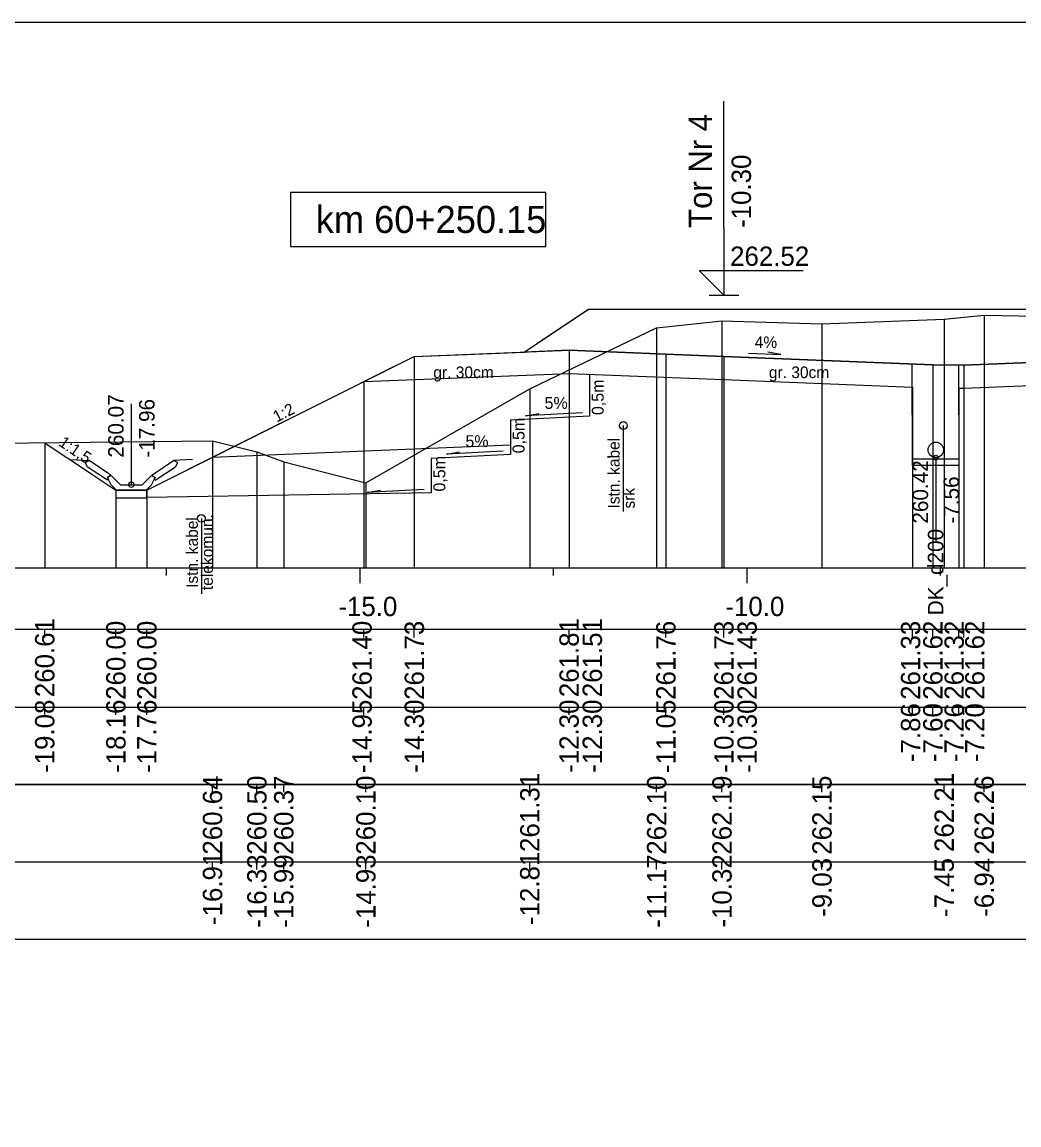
# Model space of a CAD drawing. Extents: x 6516023 to 6560129, y 5513077 to 5529206.
# Drawn here: x 6518395.85 to 6518408.73, y 5514565.91 to 5514580.16 of the extents above; entities that cross this region are included whole.
import ezdxf

# ---------------------------------------------------------------- set-up
doc = ezdxf.new("R2010")
doc.units = 0
for name, color, linetype in [('IR_default', 7, 'Continuous'), ('TOR_PRZEK_P-kable', 7, 'Continuous'), ('TOR_PRZEK_P-komponent', 7, 'Continuous'), ('TOR_PRZEK_P-odwodnienie', 7, 'Continuous'), ('TOR_PRZEK_P-opisy', 7, 'Continuous'), ('TOR_PRZEK_P-schodkowanie+wymiana', 7, 'Continuous'), ('TOR_PRZEK_P-tabelka istniejace', 7, 'Continuous'), ('TOR_PRZEK_P-tabelka projektowane', 7, 'Continuous'), ('TOR_PRZEK_P-teren istniejacy', 7, 'Continuous'), ('TOR_PRZEK_P-tory projektowane', 7, 'Continuous'), ('TOR_PRZEK_P-uklad odniesienia', 7, 'Continuous'), ('TOR_PRZEK_P-warstwa ochronna I', 7, 'Continuous'), ('TOR_PRZEK_P-warstwa ochronna II', 7, 'Continuous'), ('TOR_PS_T-skarpy projektowane', 7, 'Continuous'), ('TOR_RAMKI-ramka+tabelka 1', 7, 'Continuous')]:
    doc.layers.add(name, color=color, linetype=linetype)

msp = doc.modelspace()

# ---------------------------------------------------------------- linework, layer by layer
at = {"layer": 'IR_default'}
msp.add_lwpolyline([(6518396.138, 5514574.72), (6518396.352, 5514574.578), (6518396.562, 5514574.438), (6518396.76, 5514574.306), (6518397.057, 5514574.108), (6518397.217, 5514574.108), (6518397.457, 5514574.108), (6518398.496, 5514574.627), (6518400.043, 5514575.401), (6518400.391, 5514575.575), (6518400.913, 5514575.836), (6518401.481, 5514575.858), (6518402.333, 5514575.892), (6518402.665, 5514576.114), (6518403.163, 5514576.446), (6518406.663, 5514576.446), (6518408.043, 5514576.445), (6518408.963, 5514576.445)], dxfattribs=at)
at = {"layer": 'TOR_PRZEK_P-kable'}
for p, q in [((6518403.613, 5514574.943), (6518403.613, 5514573.834)), ((6518398.162, 5514573.743), (6518398.162, 5514572.769))]:
    msp.add_line(p, q, dxfattribs=at)
for centre in [(6518403.613, 5514574.943), (6518398.162, 5514573.743)]:
    msp.add_circle(centre, 0.05, dxfattribs=at)
at = {"layer": 'TOR_PRZEK_P-komponent'}
msp.add_lwpolyline([(6518403.163, 5514576.446), (6518406.663, 5514576.446), (6518408.963, 5514576.445), (6518412.463, 5514576.445), (6518413.463, 5514576.445), (6518416.963, 5514576.445), (6518417.513, 5514576.445), (6518421.013, 5514576.445), (6518422.354, 5514575.551), (6518419.263, 5514575.674), (6518415.213, 5514575.836), (6518414.463, 5514575.866), (6518413.018, 5514575.924), (6518411.463, 5514575.862), (6518410.713, 5514575.832), (6518408.013, 5514575.724), (6518407.613, 5514575.728), (6518404.913, 5514575.836), (6518404.163, 5514575.866), (6518402.913, 5514575.916), (6518402.333, 5514575.892)], close=True, dxfattribs=at)
at = {"layer": 'TOR_PRZEK_P-odwodnienie'}
for p, q in [((6518407.351, 5514574.427), (6518407.347, 5514575.738)), ((6518407.951, 5514574.429), (6518407.947, 5514575.725)), ((6518397.257, 5514574.178), (6518397.257, 5514575.222)), ((6518396.992, 5514574.303), (6518396.712, 5514574.49)), ((6518397.522, 5514574.303), (6518397.802, 5514574.49)), ((6518407.951, 5514574.508), (6518407.351, 5514574.508)), ((6518407.651, 5514574.528), (6518407.651, 5514573.426)), ((6518396.948, 5514574.237), (6518396.687, 5514574.411)), ((6518396.992, 5514574.303), (6518396.984, 5514574.291)), ((6518397.522, 5514574.303), (6518397.53, 5514574.291)), ((6518397.566, 5514574.237), (6518397.827, 5514574.411)), ((6518407.951, 5514574.428), (6518407.351, 5514574.428)), ((6518396.959, 5514574.253), (6518396.948, 5514574.237)), ((6518396.95, 5514574.273), (6518396.997, 5514574.297)), ((6518397.117, 5514574.178), (6518396.997, 5514574.297)), ((6518397.117, 5514574.178), (6518397.397, 5514574.178)), ((6518397.397, 5514574.178), (6518397.517, 5514574.297)), ((6518397.517, 5514574.297), (6518397.565, 5514574.273)), ((6518397.555, 5514574.253), (6518397.566, 5514574.237)), ((6518397.067, 5514574.108), (6518397.447, 5514574.108))]:
    msp.add_line(p, q, dxfattribs=at)
for points in [[(6518396.466, 5514574.502), (6518396.712, 5514574.49)], [(6518396.662, 5514574.464), (6518396.712, 5514574.49)], [(6518396.662, 5514574.464), (6518396.687, 5514574.411)], [(6518398.049, 5514574.502), (6518397.802, 5514574.49)], [(6518397.852, 5514574.464), (6518397.802, 5514574.49)], [(6518397.852, 5514574.464), (6518397.827, 5514574.411)], [(6518396.984, 5514574.291), (6518396.949, 5514574.272)], [(6518396.949, 5514574.272), (6518396.959, 5514574.253)], [(6518396.997, 5514574.178), (6518396.95, 5514574.273)], [(6518397.067, 5514574.108), (6518396.997, 5514574.178)], [(6518397.447, 5514574.108), (6518397.517, 5514574.178)], [(6518397.517, 5514574.178), (6518397.565, 5514574.273)], [(6518397.53, 5514574.291), (6518397.565, 5514574.272)], [(6518397.565, 5514574.272), (6518397.555, 5514574.253)], [(6518397.057, 5514574.108), (6518397.056, 5514574.108), (6518397.057, 5514574.108), (6518397.056, 5514574.107), (6518397.057, 5514574.108), (6518397.057, 5514574.107), (6518397.057, 5514574.108), (6518397.057, 5514574.108)], [(6518397.457, 5514574.108), (6518397.057, 5514574.108), (6518397.057, 5514574.008), (6518397.457, 5514574.008), (6518397.457, 5514574.108)], [(6518397.457, 5514574.108), (6518397.456, 5514574.108), (6518397.457, 5514574.108), (6518397.456, 5514574.107), (6518397.457, 5514574.108), (6518397.457, 5514574.107), (6518397.457, 5514574.108), (6518397.457, 5514574.108)]]:
    msp.add_lwpolyline(points, dxfattribs=at)
for centre, radius in [((6518407.651, 5514574.628), 0.1), ((6518407.651, 5514574.528), 0.03), ((6518397.257, 5514574.178), 0.035)]:
    msp.add_circle(centre, radius, dxfattribs=at)
at = {"layer": 'TOR_PRZEK_P-opisy'}
msp.add_lwpolyline([(6518405.232, 5514575.88), (6518405.65, 5514575.861), (6518405.482, 5514575.89)], dxfattribs=at)
at = {"layer": 'TOR_PRZEK_P-schodkowanie+wymiana'}
for p, q in [((6518403.178, 5514575.605), (6518403.178, 5514575.062)), ((6518403.178, 5514575.062), (6518402.155, 5514575.011)), ((6518402.155, 5514575.011), (6518402.155, 5514574.568)), ((6518402.155, 5514574.688), (6518398.306, 5514574.531)), ((6518402.155, 5514574.568), (6518401.132, 5514574.517)), ((6518401.132, 5514574.517), (6518401.132, 5514574.074)), ((6518401.132, 5514574.074), (6518397.457, 5514574.015))]:
    msp.add_line(p, q, dxfattribs=at)
at = {"layer": 'TOR_PRZEK_P-tabelka istniejace'}
for p, q in [((6518398.306, 5514570.206), (6518398.306, 5514570.306)), ((6518398.879, 5514570.206), (6518398.879, 5514570.306)), ((6518399.226, 5514570.206), (6518399.226, 5514570.306)), ((6518400.287, 5514570.206), (6518400.287, 5514570.306)), ((6518402.405, 5514570.206), (6518402.405, 5514570.306)), ((6518404.044, 5514570.206), (6518404.044, 5514570.306)), ((6518404.888, 5514570.206), (6518404.888, 5514570.306)), ((6518406.18, 5514570.206), (6518406.18, 5514570.306)), ((6518407.759, 5514570.206), (6518407.759, 5514570.306)), ((6518408.276, 5514570.206), (6518408.276, 5514570.306)), ((6518379.163, 5514569.306), (6518442.963, 5514569.306)), ((6518398.306, 5514569.206), (6518398.306, 5514569.306)), ((6518398.879, 5514569.206), (6518398.879, 5514569.306)), ((6518399.226, 5514569.206), (6518399.226, 5514569.306)), ((6518400.287, 5514569.206), (6518400.287, 5514569.306)), ((6518402.405, 5514569.206), (6518402.405, 5514569.306)), ((6518404.044, 5514569.206), (6518404.044, 5514569.306)), ((6518404.888, 5514569.206), (6518404.888, 5514569.306)), ((6518406.18, 5514569.206), (6518406.18, 5514569.306)), ((6518407.759, 5514569.206), (6518407.759, 5514569.306)), ((6518408.276, 5514569.206), (6518408.276, 5514569.306))]:
    msp.add_line(p, q, dxfattribs=at)
for points in [[(6518404.888, 5514576.297), (6518404.888, 5514573.306), (6518404.888, 5514573.176), (6518404.888, 5514573.106)], [(6518407.759, 5514576.316), (6518407.759, 5514573.306), (6518407.759, 5514573.176), (6518407.759, 5514573.106)], [(6518408.276, 5514576.369), (6518408.276, 5514573.306), (6518408.276, 5514573.176), (6518408.276, 5514573.106)], [(6518404.044, 5514576.206), (6518404.044, 5514573.306), (6518404.044, 5514573.176), (6518404.044, 5514573.106)], [(6518406.18, 5514576.255), (6518406.18, 5514573.306), (6518406.18, 5514573.176), (6518406.18, 5514573.106)], [(6518402.405, 5514575.418), (6518402.405, 5514573.306), (6518402.405, 5514573.176), (6518402.405, 5514573.106)], [(6518398.306, 5514574.744), (6518398.306, 5514573.306), (6518398.306, 5514573.176), (6518398.306, 5514573.106)], [(6518398.879, 5514574.605), (6518398.879, 5514573.306), (6518398.879, 5514573.176), (6518398.879, 5514573.106)], [(6518399.226, 5514574.476), (6518399.226, 5514573.306), (6518399.226, 5514573.176), (6518399.226, 5514573.106)], [(6518400.287, 5514574.203), (6518400.287, 5514573.306), (6518400.287, 5514573.176), (6518400.287, 5514573.106)]]:
    msp.add_lwpolyline(points, dxfattribs=at)
msp.add_lwpolyline([(6518379.163, 5514570.306), (6518379.163, 5514568.306), (6518442.963, 5514568.306), (6518442.963, 5514570.306)], close=True, dxfattribs=at)
at = {"layer": 'TOR_PRZEK_P-tabelka projektowane'}
for p, q in [((6518396.138, 5514572.206), (6518396.138, 5514572.306)), ((6518397.057, 5514572.206), (6518397.057, 5514572.306)), ((6518397.457, 5514572.206), (6518397.457, 5514572.306)), ((6518400.261, 5514572.206), (6518400.261, 5514572.306)), ((6518400.913, 5514572.206), (6518400.913, 5514572.306)), ((6518402.913, 5514572.206), (6518402.913, 5514572.306)), ((6518402.913, 5514572.206), (6518402.913, 5514572.306)), ((6518404.163, 5514572.206), (6518404.163, 5514572.306)), ((6518404.913, 5514572.206), (6518404.913, 5514572.306)), ((6518404.913, 5514572.206), (6518404.913, 5514572.306)), ((6518407.348, 5514572.206), (6518407.348, 5514572.306)), ((6518407.613, 5514572.206), (6518407.613, 5514572.306)), ((6518407.948, 5514572.206), (6518407.948, 5514572.306)), ((6518408.013, 5514572.206), (6518408.013, 5514572.306)), ((6518379.163, 5514571.306), (6518442.963, 5514571.306)), ((6518396.138, 5514571.206), (6518396.138, 5514571.306)), ((6518397.057, 5514571.206), (6518397.057, 5514571.306)), ((6518397.457, 5514571.206), (6518397.457, 5514571.306)), ((6518400.261, 5514571.206), (6518400.261, 5514571.306)), ((6518400.913, 5514571.206), (6518400.913, 5514571.306)), ((6518402.913, 5514571.206), (6518402.913, 5514571.306)), ((6518402.913, 5514571.206), (6518402.913, 5514571.306)), ((6518404.163, 5514571.206), (6518404.163, 5514571.306)), ((6518404.913, 5514571.206), (6518404.913, 5514571.306)), ((6518404.913, 5514571.206), (6518404.913, 5514571.306)), ((6518407.348, 5514571.206), (6518407.348, 5514571.306)), ((6518407.613, 5514571.206), (6518407.613, 5514571.306)), ((6518407.948, 5514571.206), (6518407.948, 5514571.306)), ((6518408.013, 5514571.206), (6518408.013, 5514571.306))]:
    msp.add_line(p, q, dxfattribs=at)
for points in [[(6518402.913, 5514575.916), (6518402.913, 5514573.306), (6518402.913, 5514573.176), (6518402.913, 5514573.106)], [(6518404.163, 5514575.866), (6518404.163, 5514573.306), (6518404.163, 5514573.176), (6518404.163, 5514573.106)], [(6518400.913, 5514575.836), (6518400.913, 5514573.306), (6518400.913, 5514573.176), (6518400.913, 5514573.106)], [(6518404.913, 5514575.836), (6518404.913, 5514573.306), (6518404.913, 5514573.176), (6518404.913, 5514573.106)], [(6518407.613, 5514575.728), (6518407.613, 5514573.306), (6518407.613, 5514573.176), (6518407.613, 5514573.106)], [(6518408.013, 5514575.724), (6518408.013, 5514573.306), (6518408.013, 5514573.176), (6518408.013, 5514573.106)], [(6518402.913, 5514575.616), (6518402.913, 5514573.306), (6518402.913, 5514573.176), (6518402.913, 5514573.106)], [(6518400.261, 5514575.51), (6518400.261, 5514573.306), (6518400.261, 5514573.176), (6518400.261, 5514573.106)], [(6518404.913, 5514575.536), (6518404.913, 5514573.306), (6518404.913, 5514573.176), (6518404.913, 5514573.106)], [(6518407.348, 5514575.438), (6518407.348, 5514573.306), (6518407.348, 5514573.176), (6518407.348, 5514573.106)], [(6518407.948, 5514575.425), (6518407.948, 5514573.306), (6518407.948, 5514573.176), (6518407.948, 5514573.106)], [(6518396.138, 5514574.72), (6518396.138, 5514573.306), (6518396.138, 5514573.176), (6518396.138, 5514573.106)], [(6518397.057, 5514574.108), (6518397.057, 5514573.306), (6518397.057, 5514573.176), (6518397.057, 5514573.106)], [(6518397.457, 5514574.108), (6518397.457, 5514573.306), (6518397.457, 5514573.176), (6518397.457, 5514573.106)]]:
    msp.add_lwpolyline(points, dxfattribs=at)
msp.add_lwpolyline([(6518379.163, 5514572.306), (6518379.163, 5514570.306), (6518442.963, 5514570.306), (6518442.963, 5514572.306)], close=True, dxfattribs=at)
at = {"layer": 'TOR_PRZEK_P-teren istniejacy'}
msp.add_lwpolyline([(6518382.963, 5514574.736), (6518386.521, 5514574.735), (6518388.306, 5514574.741), (6518390.734, 5514574.71), (6518392.375, 5514574.679), (6518398.306, 5514574.744), (6518398.879, 5514574.605), (6518399.226, 5514574.476), (6518400.287, 5514574.203), (6518402.405, 5514575.418), (6518404.044, 5514576.206), (6518404.888, 5514576.297), (6518406.18, 5514576.255), (6518407.759, 5514576.316), (6518408.276, 5514576.369), (6518409.867, 5514576.341), (6518418.482, 5514576.188), (6518418.864, 5514576.061), (6518419.051, 5514576.038), (6518419.484, 5514576.033), (6518419.752, 5514576.061), (6518421.455, 5514576.06), (6518422.545, 5514576.053)], dxfattribs=at)
at = {"layer": 'TOR_PRZEK_P-tory projektowane'}
for p, q in [((6518404.913, 5514577.503), (6518404.913, 5514579.136)), ((6518404.913, 5514577.503), (6518404.913, 5514576.626)), ((6518404.913, 5514576.626), (6518404.594, 5514576.945)), ((6518404.594, 5514576.945), (6518405.938, 5514576.945)), ((6518404.721, 5514576.626), (6518405.105, 5514576.626))]:
    msp.add_line(p, q, dxfattribs=at)
at = {"layer": 'TOR_PRZEK_P-uklad odniesienia'}
for p, q in [((6518382.963, 5514573.106), (6518442.963, 5514573.106)), ((6518397.713, 5514573.006), (6518397.713, 5514573.106)), ((6518400.213, 5514572.906), (6518400.213, 5514573.106)), ((6518402.713, 5514573.006), (6518402.713, 5514573.106)), ((6518405.213, 5514572.906), (6518405.213, 5514573.106)), ((6518407.713, 5514573.006), (6518407.713, 5514573.106))]:
    msp.add_line(p, q, dxfattribs=at)
msp.add_lwpolyline([(6518402.613, 5514577.956), (6518399.313, 5514577.956), (6518399.313, 5514577.256), (6518402.613, 5514577.256)], close=True, dxfattribs=at)
at = {"layer": 'TOR_PRZEK_P-warstwa ochronna I'}
for points in [[(6518400.261, 5514575.51), (6518402.913, 5514575.616), (6518404.913, 5514575.536), (6518407.348, 5514575.438)], [(6518407.948, 5514575.425), (6518408.013, 5514575.424), (6518410.713, 5514575.532), (6518413.018, 5514575.624), (6518414.463, 5514575.566), (6518415.213, 5514575.536), (6518419.263, 5514575.374), (6518424.181, 5514575.178)]]:
    msp.add_lwpolyline(points, dxfattribs=at)
at = {"layer": 'TOR_PRZEK_P-warstwa ochronna II'}
msp.add_lwpolyline([(6518396.138, 5514574.72), (6518397.057, 5514574.108), (6518397.457, 5514574.108), (6518400.913, 5514575.836), (6518402.913, 5514575.916), (6518404.163, 5514575.866), (6518404.913, 5514575.836), (6518407.613, 5514575.728), (6518408.013, 5514575.724), (6518410.713, 5514575.832), (6518411.463, 5514575.862), (6518413.018, 5514575.924), (6518414.463, 5514575.866), (6518415.213, 5514575.836), (6518419.263, 5514575.674), (6518423.563, 5514575.502), (6518425.695, 5514574.382), (6518426.095, 5514574.382), (6518426.687, 5514574.776), (6518430.349, 5514574.724)], dxfattribs=at)
at = {"layer": 'TOR_PS_T-skarpy projektowane'}
for points in [[(6518403.085, 5514575.107), (6518402.35, 5514575.067), (6518402.522, 5514575.098)], [(6518402.062, 5514574.612), (6518401.327, 5514574.573), (6518401.499, 5514574.603)], [(6518401.039, 5514574.118), (6518400.304, 5514574.079), (6518400.477, 5514574.109)]]:
    msp.add_lwpolyline(points, dxfattribs=at)
at = {"layer": 'TOR_RAMKI-ramka+tabelka 1'}
msp.add_lwpolyline([(6518269.513, 5514580.156), (6518517.013, 5514580.156), (6518517.013, 5514551.656), (6518269.513, 5514551.656)], close=True, dxfattribs=at)

# ---------------------------------------------------------------- texts
at = {"layer": 'TOR_PRZEK_P-kable'}
for s, height, p in [('Istn. kabel', 0.14999, (6518403.567, 5514573.87)), ('srk', 0.15, (6518403.762, 5514573.87)), ('Istn. kabel', 0.14999, (6518398.117, 5514572.845)), ('telekomun.', 0.15, (6518398.311, 5514572.817))]:
    msp.add_text(s, height=height, rotation=90.0511, dxfattribs=at).set_placement(p)
at = {"layer": 'TOR_PRZEK_P-odwodnienie'}
for s, p in [('260.07', (6518397.157, 5514574.528)), ('-17.96', (6518397.557, 5514574.528)), ('260.42', (6518407.551, 5514573.676)), ('-7.56', (6518407.951, 5514573.676)), ('DK_d200', (6518407.748, 5514572.492))]:
    msp.add_text(s, height=0.2, rotation=90, dxfattribs=at).set_placement(p)
at = {"layer": 'TOR_PRZEK_P-opisy'}
for s, rotation, p in [('4%', 359.8485, (6518405.311, 5514575.946)), ('1:2', 27.0701, (6518399.134, 5514574.98)), ('1:1,5', 325.9299, (6518396.306, 5514574.693))]:
    msp.add_text(s, height=0.15, rotation=rotation, dxfattribs=at).set_placement(p)
at = {"layer": 'TOR_PRZEK_P-schodkowanie+wymiana'}
for p in [(6518403.36, 5514575.078), (6518402.337, 5514574.584), (6518401.314, 5514574.09)]:
    msp.add_text('0,5m', height=0.1545, rotation=90, dxfattribs=at).set_placement(p)
at = {"layer": 'TOR_PRZEK_P-tabelka istniejace'}
for s, p in [('260.64', (6518398.431, 5514569.399)), ('260.50', (6518399.004, 5514569.398)), ('260.37', (6518399.351, 5514569.398)), ('260.10', (6518400.412, 5514569.398)), ('261.31', (6518402.53, 5514569.433)), ('262.10', (6518404.169, 5514569.398)), ('262.19', (6518405.013, 5514569.398)), ('262.15', (6518406.305, 5514569.397)), ('262.21', (6518407.884, 5514569.433)), ('262.26', (6518408.401, 5514569.398)), ('-16.91', (6518398.431, 5514568.489)), ('-16.33', (6518399.004, 5514568.454)), ('-15.99', (6518399.351, 5514568.455)), ('-14.93', (6518400.412, 5514568.454)), ('-12.81', (6518402.53, 5514568.489)), ('-11.17', (6518404.169, 5514568.455)), ('-10.32', (6518405.013, 5514568.456)), ('-9.03', (6518406.305, 5514568.594)), ('-7.45', (6518407.884, 5514568.593)), ('-6.94', (6518408.401, 5514568.595))]:
    msp.add_text(s, height=0.25, rotation=90, dxfattribs=at).set_placement(p)
at = {"layer": 'TOR_PRZEK_P-tabelka projektowane'}
for s, p in [('260.61', (6518396.263, 5514571.433)), ('260.00', (6518397.182, 5514571.398)), ('260.00', (6518397.582, 5514571.398)), ('261.40', (6518400.363, 5514571.398)), ('261.73', (6518401.038, 5514571.398)), ('261.81', (6518403.038, 5514571.433)), ('261.51', (6518403.338, 5514571.433)), ('261.76', (6518404.288, 5514571.398)), ('261.73', (6518405.038, 5514571.398)), ('261.43', (6518405.338, 5514571.398)), ('261.33', (6518407.45, 5514571.398)), ('261.62', (6518407.738, 5514571.4)), ('261.32', (6518408.013, 5514571.4)), ('261.62', (6518408.28, 5514571.4)), ('-19.08', (6518396.263, 5514570.454)), ('-18.16', (6518397.182, 5514570.454)), ('-17.76', (6518397.582, 5514570.454)), ('-14.95', (6518400.363, 5514570.453)), ('-14.30', (6518401.038, 5514570.455)), ('-12.30', (6518403.038, 5514570.455)), ('-12.30', (6518403.338, 5514570.455)), ('-11.05', (6518404.288, 5514570.453)), ('-10.30', (6518405.038, 5514570.455)), ('-10.30', (6518405.338, 5514570.455)), ('-7.86', (6518407.45, 5514570.594)), ('-7.60', (6518407.738, 5514570.594)), ('-7.26', (6518408.013, 5514570.594)), ('-7.20', (6518408.28, 5514570.594))]:
    msp.add_text(s, height=0.25, rotation=90, dxfattribs=at).set_placement(p)
at = {"layer": 'TOR_PRZEK_P-tory projektowane'}
for s, height, p in [('Tor Nr 4', 0.3, (6518404.758, 5514577.497)), ('-10.30', 0.25, (6518405.263, 5514577.496))]:
    msp.add_text(s, height=height, rotation=90, dxfattribs=at).set_placement(p)
msp.add_text('262.52', height=0.25, dxfattribs=at).set_placement((6518404.993, 5514577.006))
at = {"layer": 'TOR_PRZEK_P-uklad odniesienia'}
for s, height, p in [('km 60+250.15', 0.35, (6518399.64, 5514577.431)), ('-15.0', 0.25, (6518399.932, 5514572.481)), ('-10.0', 0.25, (6518404.932, 5514572.481))]:
    msp.add_text(s, height=height, dxfattribs=at).set_placement(p)
at = {"layer": 'TOR_PRZEK_P-warstwa ochronna I'}
for p in [(6518401.159, 5514575.556), (6518405.494, 5514575.556)]:
    msp.add_text('gr. 30cm', height=0.15, dxfattribs=at).set_placement(p)
at = {"layer": 'TOR_PS_T-skarpy projektowane'}
for p in [(6518402.596, 5514575.158), (6518401.574, 5514574.664)]:
    msp.add_text('5%', height=0.1545, dxfattribs=at).set_placement(p)

doc.saveas('drawing.dxf')
